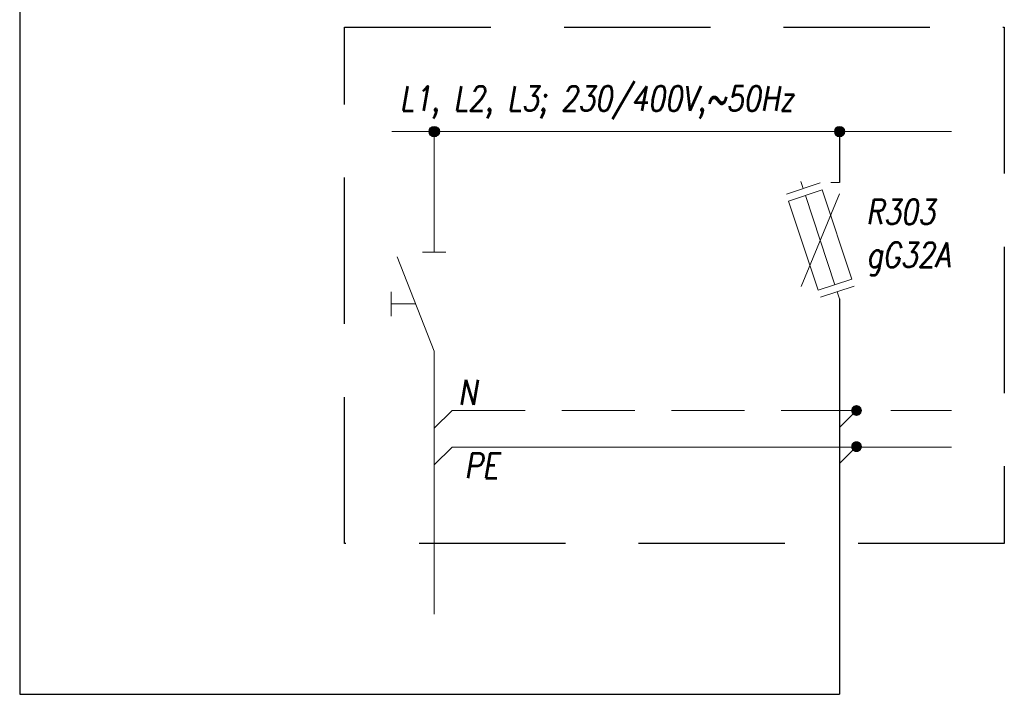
# Model space of a CAD drawing. Header units: millimetres. Extents: x 262469 to 275208, y -32539 to 9411.
# Tile 416 of 428: x 267503 to 268176, y 6689 to 7150. Entities that reach past the tile are written whole.
import ezdxf
from ezdxf.enums import TextEntityAlignment as Align

# ---------------------------------------------------------------- set-up
doc = ezdxf.new("R2010")
doc.units = ezdxf.units.MM
doc.header["$LTSCALE"] = 100
doc.linetypes.add('DASHDOT', pattern=[1, 0.5, -0.25, 0, -0.25])
doc.linetypes.add('DASHED', pattern=[0.75, 0.5, -0.25])
for name, color, linetype, lineweight in [('$ IE INSTALACJA ELEKTRYCZNA', 1, 'Continuous', 30), ('$ IE_OPISY', 7, 'Continuous', 25), ('$ IE_SCHEMAT', 7, 'Continuous', 0)]:
    doc.layers.add(name, color=color, linetype=linetype, lineweight=lineweight)
doc.styles.add('ROMANS', font='romans', dxfattribs={"width": 0.8})

msp = doc.modelspace()

# ---------------------------------------------------------------- hatches: boundary and pattern name
at = {"layer": '$ IE INSTALACJA ELEKTRYCZNA', "linetype": 'Continuous'}
h = msp.add_hatch(color=7, dxfattribs=at)
edge = h.paths.add_edge_path()
edge.add_arc((267785.93, 7073.21), 3.53, 0, 360)
at = {"layer": '$ IE INSTALACJA ELEKTRYCZNA', "linetype": 'Continuous', "lineweight": 0}
h = msp.add_hatch(color=7, dxfattribs=at)
edge = h.paths.add_edge_path()
edge.add_arc((268062.97, 7073.21), 3.53, 0, 360)
at = {"layer": '$ IE INSTALACJA ELEKTRYCZNA', "linetype": 'Continuous', "lineweight": 0, "ltscale": 3}
h = msp.add_hatch(color=7, dxfattribs=at)
edge = h.paths.add_edge_path()
edge.add_arc((268062.97, 7073.21), 3.53, 180, 540)
h = msp.add_hatch(color=7, dxfattribs=at)
edge = h.paths.add_edge_path()
edge.add_arc((268062.97, 7073.21), 3.53, 180, 540)
at = {"layer": '$ IE INSTALACJA ELEKTRYCZNA', "linetype": 'DASHED', "lineweight": 0, "ltscale": 100}
for points in [[(268077.85, 6882.69, 1), (268071.23, 6882.69, 1)], [(268077.85, 6858, 1), (268071.23, 6858, 1)]]:
    msp.add_hatch(color=7, dxfattribs=at).paths.add_polyline_path(points)

# ---------------------------------------------------------------- linework, layer by layer
at = {"layer": '$ IE INSTALACJA ELEKTRYCZNA', "color": 7, "linetype": 'Continuous', "lineweight": 0}
for p, q in [((267756.86, 7073.21), (268139.53, 7073.21)), ((268026.57, 7030.56), (268049.58, 7038.16)), ((268026.57, 7030.56), (268049.58, 7038.16)), ((268036.5, 7039.13), (268038.08, 7034.36)), ((268036.5, 7039.13), (268038.08, 7034.36)), ((268062.97, 7038.37), (268056.91, 7038.37)), ((268062.97, 7038.37), (268056.91, 7038.37)), ((268062.8, 7030.83), (268036.66, 6967.38)), ((268062.8, 7030.83), (268036.66, 6967.38)), ((268039.66, 7029.58), (268059.81, 6968.62)), ((268039.66, 7029.58), (268059.81, 6968.62)), ((268049.88, 6960.04), (268072.89, 6967.65)), ((268049.88, 6960.04), (268072.89, 6967.65)), ((268062.97, 6959.07), (268061.39, 6963.85)), ((268062.97, 6959.07), (268061.39, 6963.85))]:
    msp.add_line(p, q, dxfattribs=at)
at = {"layer": '$ IE INSTALACJA ELEKTRYCZNA', "color": 7, "lineweight": 0}
for p, q in [((267785.93, 6990.96), (267785.93, 7073.21)), ((267760.52, 6987.74), (267785.93, 6923.33)), ((267777.96, 6990.96), (267793.9, 6990.96)), ((267756.58, 6963.85), (267756.58, 6947.21)), ((267773.22, 6955.53), (267756.58, 6955.53)), ((267785.93, 6923.33), (267785.93, 6743.49))]:
    msp.add_line(p, q, dxfattribs=at)
at = {"layer": '$ IE INSTALACJA ELEKTRYCZNA', "linetype": 'Continuous'}
for p, q in [((268062.97, 7073.21), (268062.97, 7038.37)), ((268062.97, 6959.07), (268062.97, 6688.79))]:
    msp.add_line(p, q, dxfattribs=at)
at = {"layer": '$ IE INSTALACJA ELEKTRYCZNA', "color": 7, "linetype": 'DASHED', "lineweight": 0}
for q in [(267785.93, 6870.54), (268139.53, 6882.69)]:
    msp.add_line((267798.07, 6882.69), q, dxfattribs=at)
at = {"layer": '$ IE INSTALACJA ELEKTRYCZNA', "color": 7, "linetype": 'Continuous', "lineweight": 0, "ltscale": 100}
for p, q in [((268063.15, 6871.3), (268074.54, 6882.69)), ((268063.15, 6846.62), (268074.54, 6858))]:
    msp.add_line(p, q, dxfattribs=at)
at = {"layer": '$ IE INSTALACJA ELEKTRYCZNA', "color": 7, "linetype": 'DASHDOT', "lineweight": 0, "ltscale": 20}
for q in [(267785.93, 6845.5), (268139.53, 6857.64)]:
    msp.add_line((267798.07, 6857.64), q, dxfattribs=at)
at = {"layer": '$ IE INSTALACJA ELEKTRYCZNA', "color": 7, "linetype": 'Continuous', "lineweight": 0}
msp.add_lwpolyline([(268028.15, 7025.78), (268051.16, 7033.39), (268071.31, 6972.43), (268048.3, 6964.82)], close=True, dxfattribs=at)
msp.add_lwpolyline([(268028.15, 7025.78), (268051.16, 7033.39), (268071.31, 6972.43), (268048.3, 6964.82)], close=True, dxfattribs=at)
at = {"layer": '$ IE INSTALACJA ELEKTRYCZNA', "linetype": 'Continuous'}
msp.add_lwpolyline([(267502.57, 6688.79), (268062.97, 6688.79)], dxfattribs=at)
at = {"layer": '$ IE INSTALACJA ELEKTRYCZNA', "color": 7, "linetype": 'Continuous'}
msp.add_circle((267785.93, 7073.21), 3.53, dxfattribs=at)
at = {"layer": '$ IE INSTALACJA ELEKTRYCZNA', "color": 7, "linetype": 'Continuous', "lineweight": 0}
msp.add_circle((268062.97, 7073.21), 3.53, dxfattribs=at)
at = {"layer": '$ IE INSTALACJA ELEKTRYCZNA', "color": 7, "linetype": 'Continuous', "lineweight": 0, "ltscale": 3}
msp.add_circle((268062.97, 7073.21), 3.53, dxfattribs=at)
msp.add_circle((268062.97, 7073.21), 3.53, dxfattribs=at)
at = {"layer": '$ IE INSTALACJA ELEKTRYCZNA', "color": 7, "linetype": 'DASHED', "lineweight": 0, "ltscale": 100}
for centre in [(268074.54, 6882.69), (268074.54, 6858)]:
    msp.add_circle(centre, 3.31, dxfattribs=at)
at = {"layer": '$ IE_SCHEMAT', "color": 1, "linetype": 'Continuous', "lineweight": 30}
msp.add_lwpolyline([(267502.57, 8066.78), (267502.57, 6688.79)], dxfattribs=at)
at = {"layer": '$ IE_SCHEMAT', "color": 3, "linetype": 'DASHED', "lineweight": 30, "ltscale": 2}
msp.add_lwpolyline([(267724.64, 7144.59), (268175.55, 7144.59), (268175.55, 6791.79), (267724.64, 6791.79)], close=True, dxfattribs=at)

# ---------------------------------------------------------------- texts
at = {"layer": '$ IE INSTALACJA ELEKTRYCZNA', "color": 7, "linetype": 'DASHDOT', "lineweight": 0, "ltscale": 20, "style": 'ROMANS', "oblique": 10, "width": 0.8}
msp.add_attdef('PE', text='3', height=17.01, dxfattribs=at).set_placement((267829.93, 6836.48), align=Align.RIGHT)
at = {"layer": '$ IE_OPISY', "color": 7, "lineweight": -2, "style": 'ROMANS', "oblique": 10, "width": 0.8}
for s, p in [('L1, L2, L3; 230/400V,~50Hz', (267762.26, 7087.34)), ('R303', (268080.98, 7009.95)), ('gG32A', (268081.31, 6980.57))]:
    msp.add_text(s, height=17.01, dxfattribs=at).set_placement(p)
msp.add_attdef('N', text='3', height=17.01, dxfattribs=at).set_placement((267814.98, 6886.58), align=Align.RIGHT)

doc.saveas('drawing.dxf')
